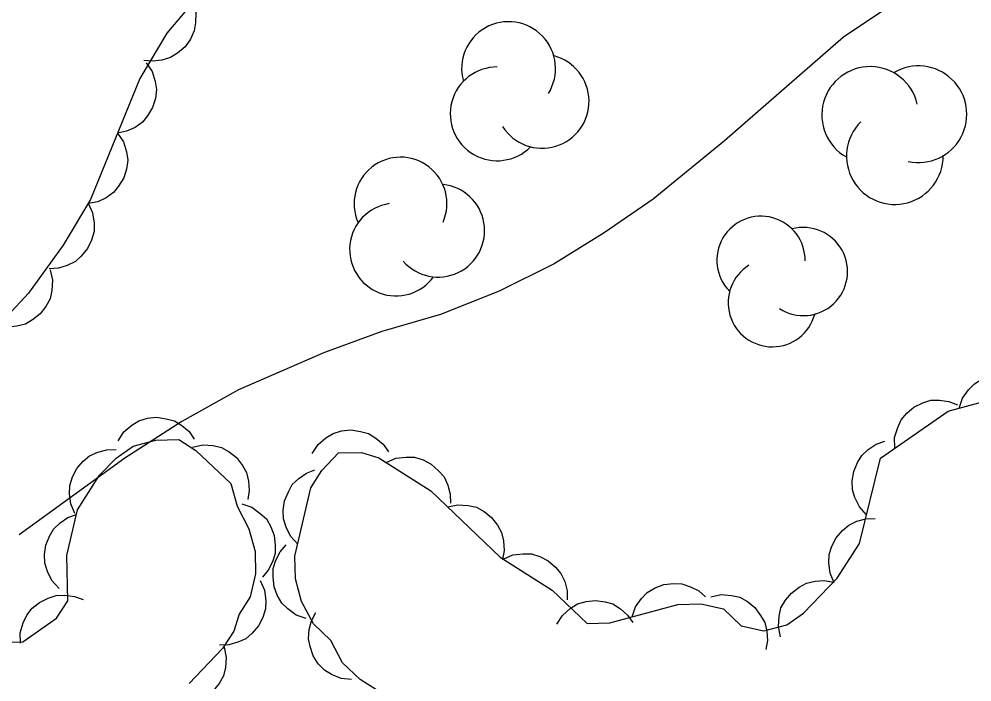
# Model space of a CAD drawing. Extents: x 336540 to 340074, y 5572036 to 5573747.
# Drawn here: x 338403.05 to 338440.59, y 5572345.39 to 5572371.52 of the extents above; entities that cross this region are included whole.
import ezdxf

# ---------------------------------------------------------------- set-up
doc = ezdxf.new("R2010")
doc.units = 0
doc.layers.add('Niveau 22', color=7, linetype='Continuous')
doc.layers.add('Niveau 44', color=7, linetype='Continuous')

msp = doc.modelspace()

# ---------------------------------------------------------------- linework, layer by layer
at = {"layer": 'Niveau 22'}
msp.add_lwpolyline([(338437.59, 5572372.19), (338435.53, 5572370.81), (338430.84, 5572366.72), (338428.04, 5572364.42), (338426.11, 5572363.09), (338424.13, 5572361.87), (338421.97, 5572360.79), (338419.66, 5572359.88), (338417.35, 5572359.2), (338415.09, 5572358.38), (338411.7, 5572356.91), (338409.46, 5572355.66), (338407.22, 5572354.21), (338403.05, 5572351.19)], dxfattribs=at)
at = {"layer": 'Niveau 44'}
for points in [[(338410.1, 5572372.42), (338408.87, 5572370.97), (338407.81, 5572369.18), (338405.86, 5572364.41), (338404.79, 5572362.61), (338403.42, 5572360.72), (338401.61, 5572358.77)], [(338409.9, 5572372.18), (338410.01, 5572371.78), (338410, 5572371.37), (338409.95, 5572371.05), (338409.8, 5572370.73), (338409.59, 5572370.43), (338409.29, 5572370.18), (338409.02, 5572370), (338408.68, 5572369.9), (338408.32, 5572369.86), (338407.96, 5572369.89)], [(338408.06, 5572369.8), (338408.3, 5572369.45), (338408.41, 5572369.06), (338408.47, 5572368.74), (338408.42, 5572368.39), (338408.31, 5572368.04), (338408.11, 5572367.71), (338407.91, 5572367.45), (338407.62, 5572367.25), (338407.28, 5572367.1), (338406.93, 5572367.02)], [(338406.93, 5572367.02), (338407.16, 5572366.68), (338407.28, 5572366.29), (338407.33, 5572365.96), (338407.28, 5572365.61), (338407.18, 5572365.26), (338406.97, 5572364.93), (338406.77, 5572364.68), (338406.48, 5572364.48), (338406.15, 5572364.32), (338405.79, 5572364.25)], [(338405.77, 5572364.26), (338405.95, 5572363.88), (338406.01, 5572363.48), (338406.01, 5572363.15), (338405.91, 5572362.81), (338405.75, 5572362.48), (338405.5, 5572362.18), (338405.27, 5572361.96), (338404.95, 5572361.81), (338404.6, 5572361.7), (338404.24, 5572361.68)], [(338404.27, 5572361.64), (338404.37, 5572361.23), (338404.34, 5572360.82), (338404.27, 5572360.5), (338404.11, 5572360.19), (338403.88, 5572359.9), (338403.58, 5572359.67), (338403.3, 5572359.5), (338402.96, 5572359.41), (338402.59, 5572359.38), (338402.23, 5572359.44)], [(338432.4, 5572347.41), (338433.3, 5572347.65), (338433.96, 5572348.11), (338435.29, 5572349.48), (338436.16, 5572350.85), (338436.99, 5572354.22), (338439.66, 5572356.07), (338445.02, 5572357.53)], [(338440.09, 5572356.19), (338440.22, 5572356.58), (338440.46, 5572356.91), (338440.69, 5572357.15), (338440.99, 5572357.33), (338441.34, 5572357.46), (338441.72, 5572357.49), (338442.05, 5572357.49), (338442.38, 5572357.38), (338442.71, 5572357.21), (338442.98, 5572356.97)], [(338437.56, 5572354.61), (338437.55, 5572355.03), (338437.67, 5572355.42), (338437.8, 5572355.72), (338438.03, 5572355.99), (338438.31, 5572356.23), (338438.66, 5572356.39), (338438.97, 5572356.5), (338439.32, 5572356.5), (338439.69, 5572356.45), (338440.02, 5572356.32)], [(338406.95, 5572354.9), (338407.18, 5572355.25), (338407.49, 5572355.51), (338407.77, 5572355.69), (338408.11, 5572355.79), (338408.47, 5572355.83), (338408.85, 5572355.77), (338409.17, 5572355.69), (338409.47, 5572355.5), (338409.75, 5572355.26), (338409.95, 5572354.96)], [(338414.6, 5572354.4), (338414.83, 5572354.75), (338415.14, 5572355.01), (338415.42, 5572355.19), (338415.75, 5572355.29), (338416.12, 5572355.33), (338416.5, 5572355.27), (338416.82, 5572355.19), (338417.11, 5572355), (338417.39, 5572354.76), (338417.6, 5572354.46)], [(338402.3, 5572346.96), (338403.2, 5572346.98), (338404.53, 5572347.91), (338404.97, 5572348.59), (338404.93, 5572350.38), (338405.35, 5572352.18), (338406.22, 5572353.54), (338406.88, 5572354.22), (338407.55, 5572354.69), (338408.44, 5572354.93), (338409.34, 5572354.95), (338410.02, 5572354.52), (338411.4, 5572353.21), (338411.64, 5572352.32), (338412.1, 5572351.43), (338412.35, 5572350.54), (338412.36, 5572349.65), (338412.15, 5572348.75), (338411.72, 5572348.07), (338411.51, 5572347.39), (338411.07, 5572346.71), (338409.75, 5572345.34)], [(338409.88, 5572354.65), (338410.29, 5572354.74), (338410.7, 5572354.71), (338411.02, 5572354.64), (338411.33, 5572354.47), (338411.62, 5572354.24), (338411.85, 5572353.93), (338412.01, 5572353.65), (338412.09, 5572353.31), (338412.12, 5572352.94), (338412.06, 5572352.59)], [(338436.44, 5572351.98), (338436.16, 5572352.29), (338435.98, 5572352.66), (338435.89, 5572352.97), (338435.88, 5572353.32), (338435.94, 5572353.69), (338436.09, 5572354.04), (338436.25, 5572354.32), (338436.51, 5572354.56), (338436.82, 5572354.77), (338437.16, 5572354.89)], [(338405.25, 5572352.03), (338405.09, 5572352.41), (338405.04, 5572352.81), (338405.05, 5572353.14), (338405.15, 5572353.48), (338405.33, 5572353.81), (338405.58, 5572354.09), (338405.83, 5572354.31), (338406.15, 5572354.45), (338406.51, 5572354.54), (338406.87, 5572354.55)], [(338417.17, 5572345.06), (338416.49, 5572345.49), (338415.8, 5572346.15), (338415.33, 5572347.03), (338414.65, 5572347.69), (338414.18, 5572348.57), (338413.94, 5572349.46), (338413.92, 5572350.35), (338414.55, 5572353.05), (338414.98, 5572353.73), (338415.64, 5572354.42), (338416.54, 5572354.44), (338417.22, 5572354.23), (338419.27, 5572352.93), (338422.01, 5572350.31), (338424.06, 5572349.01), (338425.43, 5572347.7), (338426.33, 5572347.72), (338429.01, 5572348.45), (338429.91, 5572348.47), (338430.81, 5572348.27), (338431.5, 5572347.61), (338432.4, 5572347.41)], [(338417.51, 5572354.04), (338417.9, 5572354.21), (338418.3, 5572354.26), (338418.63, 5572354.25), (338418.97, 5572354.15), (338419.29, 5572353.98), (338419.58, 5572353.72), (338419.8, 5572353.48), (338419.94, 5572353.15), (338420.04, 5572352.8), (338420.05, 5572352.44)], [(338414.03, 5572350.83), (338413.75, 5572351.14), (338413.57, 5572351.5), (338413.47, 5572351.82), (338413.46, 5572352.17), (338413.51, 5572352.53), (338413.66, 5572352.89), (338413.81, 5572353.17), (338414.07, 5572353.41), (338414.38, 5572353.62), (338414.71, 5572353.75)], [(338411.83, 5572352.41), (338412.22, 5572352.28), (338412.55, 5572352.04), (338412.8, 5572351.82), (338412.97, 5572351.51), (338413.1, 5572351.17), (338413.14, 5572350.79), (338413.14, 5572350.46), (338413.04, 5572350.13), (338412.87, 5572349.8), (338412.64, 5572349.52)], [(338419.94, 5572352.29), (338420.34, 5572352.38), (338420.75, 5572352.35), (338421.07, 5572352.28), (338421.38, 5572352.11), (338421.67, 5572351.88), (338421.9, 5572351.57), (338422.06, 5572351.29), (338422.14, 5572350.95), (338422.16, 5572350.58), (338422.1, 5572350.22)], [(338404.63, 5572349.08), (338404.34, 5572349.39), (338404.17, 5572349.75), (338404.06, 5572350.07), (338404.05, 5572350.42), (338404.1, 5572350.78), (338404.25, 5572351.14), (338404.41, 5572351.42), (338404.67, 5572351.66), (338404.97, 5572351.87), (338405.31, 5572352)], [(338435.17, 5572349.3), (338435.01, 5572349.68), (338434.96, 5572350.09), (338434.97, 5572350.42), (338435.07, 5572350.75), (338435.24, 5572351.08), (338435.5, 5572351.36), (338435.74, 5572351.58), (338436.06, 5572351.73), (338436.42, 5572351.82), (338436.78, 5572351.83)], [(338414.36, 5572347.9), (338413.97, 5572348.03), (338413.64, 5572348.27), (338413.4, 5572348.5), (338413.22, 5572348.81), (338413.1, 5572349.15), (338413.06, 5572349.53), (338413.06, 5572349.86), (338413.17, 5572350.19), (338413.34, 5572350.52), (338413.58, 5572350.8)], [(338422.12, 5572350.24), (338422.5, 5572350.41), (338422.91, 5572350.45), (338423.24, 5572350.45), (338423.57, 5572350.34), (338423.9, 5572350.17), (338424.19, 5572349.92), (338424.4, 5572349.67), (338424.55, 5572349.35), (338424.64, 5572348.99), (338424.65, 5572348.63)], [(338412.55, 5572349.39), (338412.72, 5572349.01), (338412.77, 5572348.6), (338412.76, 5572348.27), (338412.66, 5572347.94), (338412.49, 5572347.61), (338412.23, 5572347.32), (338411.99, 5572347.1), (338411.67, 5572346.96), (338411.31, 5572346.86), (338410.95, 5572346.85)], [(338433.05, 5572347.17), (338432.97, 5572347.58), (338433, 5572347.99), (338433.07, 5572348.31), (338433.25, 5572348.62), (338433.48, 5572348.9), (338433.79, 5572349.13), (338434.07, 5572349.29), (338434.42, 5572349.37), (338434.79, 5572349.39), (338435.14, 5572349.33)], [(338427.21, 5572347.96), (338427.34, 5572348.35), (338427.58, 5572348.68), (338427.8, 5572348.92), (338428.11, 5572349.1), (338428.46, 5572349.23), (338428.84, 5572349.27), (338429.16, 5572349.26), (338429.5, 5572349.15), (338429.83, 5572348.98), (338430.1, 5572348.75)], [(338403.11, 5572346.92), (338403.1, 5572347.33), (338403.21, 5572347.72), (338403.35, 5572348.03), (338403.57, 5572348.3), (338403.86, 5572348.53), (338404.2, 5572348.7), (338404.51, 5572348.8), (338404.86, 5572348.81), (338405.23, 5572348.76), (338405.57, 5572348.64)], [(338424.24, 5572347.67), (338424.46, 5572348.02), (338424.77, 5572348.29), (338425.05, 5572348.47), (338425.39, 5572348.56), (338425.76, 5572348.6), (338426.14, 5572348.55), (338426.45, 5572348.47), (338426.75, 5572348.28), (338427.03, 5572348.03), (338427.24, 5572347.74)], [(338430.31, 5572348.75), (338430.72, 5572348.84), (338431.12, 5572348.8), (338431.45, 5572348.73), (338431.75, 5572348.56), (338432.04, 5572348.33), (338432.27, 5572348.02), (338432.44, 5572347.74), (338432.51, 5572347.4), (338432.54, 5572347.03), (338432.48, 5572346.68)], [(338416.15, 5572345.49), (338415.74, 5572345.53), (338415.36, 5572345.69), (338415.08, 5572345.86), (338414.84, 5572346.11), (338414.64, 5572346.42), (338414.52, 5572346.79), (338414.45, 5572347.1), (338414.48, 5572347.46), (338414.57, 5572347.81), (338414.74, 5572348.13)], [(338411.13, 5572346.77), (338411.21, 5572346.36), (338411.18, 5572345.96), (338411.11, 5572345.63), (338410.94, 5572345.33), (338410.7, 5572345.04), (338410.4, 5572344.81), (338410.11, 5572344.65), (338409.77, 5572344.57), (338409.4, 5572344.55), (338409.05, 5572344.61)]]:
    msp.add_lwpolyline(points, dxfattribs=at)
for centre, radius, start, end in [((338422.338, 5572369.568), 1.849, 327.9566, 195.4137), ((338423.661, 5572368.276), 1.849, 212.6243, 75.3087), ((338421.888, 5572367.784), 1.849, 89.8028, 315.4914), ((338436.584, 5572367.742), 1.904, 13.056, 240.5131), ((338438.488, 5572367.768), 1.904, 257.7237, 120.408), ((338437.558, 5572366.117), 1.904, 134.9022, 0.5908), ((338418.079, 5572364.248), 1.829, 336.5791, 204.0362), ((338419.565, 5572363.181), 1.829, 221.2468, 83.9312), ((338417.904, 5572362.437), 1.829, 98.4253, 324.1139), ((338432.284, 5572362.012), 1.738, 359.1154, 224.804), ((338433.956, 5572361.569), 1.738, 237.2692, 104.7263), ((338432.727, 5572360.34), 1.738, 121.9369, 344.6212)]:
    msp.add_arc(centre, radius, start, end, dxfattribs=at)

doc.saveas('drawing.dxf')
